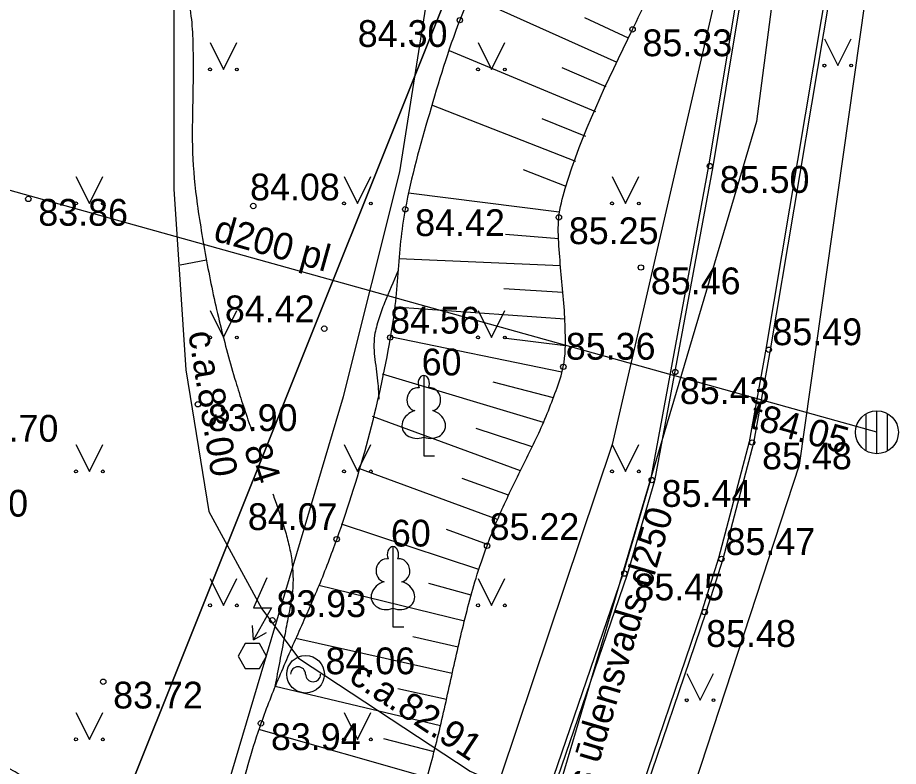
# Model space of a CAD drawing. Extents: x 576692 to 577659, y 273254 to 273799.
# Drawn here: x 576858.66 to 576875.09, y 273584.5 to 273598.47 of the extents above; entities that cross this region are included whole.
import ezdxf

# ---------------------------------------------------------------- set-up
doc = ezdxf.new("R2010")
doc.units = 0
for name, color, linetype in [('APGR_SARK_####_####_#', 7, 'Continuous'), ('BUVE_COKL_####_####_#', 7, 'Continuous'), ('BUVE_EKAS_####_####_#', 7, 'Continuous'), ('CELI_TAKA_####_####_#', 7, 'Continuous'), ('ELEK_STTP_####_TKST_#', 7, 'Continuous'), ('GAZE_ELEM_####_####_#', 7, 'Continuous'), ('GAZE_VADP_VSP2_TKST_#', 7, 'Continuous'), ('GEOD_ELEM_####_TKST_#', 7, 'Continuous'), ('GEOD_SITP_####_TKST_#', 7, 'Continuous'), ('HIDT_REZV_####_TKST_#', 7, 'Continuous'), ('Level 46', 7, 'Continuous'), ('Level 50', 7, 'Continuous'), ('LKAN_ELEM_####_####_#', 7, 'Continuous'), ('LKAN_ELEM_PAST_TKST_#', 7, 'Continuous'), ('RELJ_ELEM_####_####_#', 7, 'Continuous'), ('RELJ_HORZ_PAMT_####_#', 7, 'Continuous'), ('ROBZ_PROJ_####_####_#', 7, 'Continuous'), ('ROBZ_UZMR_####_####_#', 7, 'Continuous'), ('SAKT_ACRL_####_####_#', 7, 'Continuous'), ('SAKT_ELEM_####_####_#', 7, 'Continuous'), ('SILT_VADP_DREN_TKST_#', 7, 'Continuous'), ('SILT_VADP_UDEN_####_#', 7, 'Continuous'), ('TERT_IZMT_####_TKST_#', 7, 'Continuous'), ('TERT_KRND_####_####_#', 7, 'Continuous'), ('UDTK_VADP_UDEN_####_#', 7, 'Continuous')]:
    doc.layers.add(name, color=color, linetype=linetype)

msp = doc.modelspace()

# ---------------------------------------------------------------- linework, layer by layer
at = {"layer": 'BUVE_COKL_####_####_#'}
msp.add_line((576863.064, 273586.855), (576863.305, 273586.994), dxfattribs=at)
msp.add_lwpolyline([(576863.313, 273588.017), (576863.064, 273587.454), (576863.4, 273587.454), (576863.064, 273586.855), (576863.042, 273587.125)], dxfattribs=at)
msp.add_lwpolyline([(576862.908, 273586.325), (576863.174, 273586.325), (576863.307, 273586.555), (576863.174, 273586.786), (576862.908, 273586.786), (576862.775, 273586.555)], close=True, dxfattribs=at)
at = {"layer": 'BUVE_EKAS_####_####_#'}
for points in [[(576872.524, 273601.554), (576871.549, 273595.701), (576870.466, 273589.844), (576869.957, 273588.102), (576868.426, 273583.638), (576867.442, 273580.676), (576866.71, 273578.276), (576865.337, 273573.21), (576864.099, 273568.638), (576860.979, 273560.111), (576855.397, 273548.516), (576851.429, 273541.409), (576846.31, 273533.145), (576841.007, 273525.445), (576837.465, 273520.678), (576833.294, 273515.306), (576829.531, 273511.07)], [(576872.603, 273601.541), (576871.628, 273595.687), (576870.544, 273589.825), (576870.033, 273588.077), (576868.502, 273583.612), (576867.518, 273580.651), (576866.787, 273578.254), (576865.414, 273573.189), (576864.175, 273568.613), (576861.053, 273560.08), (576855.468, 273548.479), (576851.498, 273541.368), (576846.377, 273533.101), (576841.072, 273525.398), (576837.529, 273520.63), (576833.355, 273515.255), (576829.586, 273511.012)], [(576874.399, 273600.589), (576874.091, 273600.456), (576873.946, 273600.177), (576872.621, 273592.28), (576872.31, 273590.551), (576871.737, 273588.382), (576871.426, 273587.391), (576870.11, 273583.537), (576867.982, 273576.895), (576866.982, 273572.91), (576865.628, 273568.191), (576864.056, 273563.546), (576863.156, 273561.168)], [(576874.431, 273600.515), (576874.149, 273600.394), (576874.023, 273600.151), (576872.7, 273592.267), (576872.388, 273590.534), (576871.814, 273588.36), (576871.502, 273587.366), (576870.186, 273583.512), (576868.059, 273576.873), (576867.059, 273572.89), (576865.705, 273568.168), (576864.045, 273563.262)]]:
    msp.add_lwpolyline(points, dxfattribs=at)
at = {"layer": 'CELI_TAKA_####_####_#'}
msp.add_lwpolyline([(576875.901, 273608.92), (576873.238, 273590.115), (576867.618, 273572.942), (576871.879, 273571.462), (576866.284, 273554.628), (576861.302, 273546.668), (576863.144, 273537.44), (576882.478, 273539.149), (576882.478, 273547.068), (576949.529, 273561.695), (576947.673, 273570.204), (576952.647, 273577.562), (576971.581, 273573.757), (576961.116, 273540.729), (576960.89, 273535.214), (576957.213, 273535.221), (576957.586, 273512.35), (577020.812, 273504.477), (577024.699, 273507.761), (577034.918, 273498.457), (577056.159, 273496.649)], dxfattribs=at)
at = {"layer": 'GAZE_ELEM_####_####_#'}
for p, q in [((576869.845, 273597.63), (576867.096, 273598.866)), ((576870.054, 273598.084), (576869.245, 273598.465)), ((576869.449, 273596.712), (576866.716, 273597.846)), ((576869.643, 273597.173), (576868.818, 273597.53)), ((576869.075, 273595.785), (576866.391, 273596.834)), ((576869.26, 273596.249), (576868.447, 273596.577)), ((576868.894, 273595.318), (576868.1, 273595.625)), ((576868.766, 273594.837), (576865.955, 273595.192)), ((576868.755, 273594.337), (576867.765, 273594.419)), ((576868.788, 273593.838), (576865.774, 273593.967)), ((576868.834, 273593.34), (576867.733, 273593.405)), ((576868.872, 273592.842), (576865.696, 273593.064)), ((576868.813, 273591.849), (576865.613, 273592.51)), ((576868.882, 273592.342), (576867.726, 273592.488)), ((576868.469, 273590.911), (576865.468, 273591.817)), ((576868.657, 273591.374), (576867.531, 273591.666)), ((576868.04, 273590.008), (576865.283, 273591.025)), ((576868.26, 273590.457), (576867.214, 273590.803)), ((576867.614, 273589.103), (576865.026, 273590.056)), ((576867.821, 273589.558), (576866.956, 273589.867)), ((576867.264, 273588.167), (576864.706, 273589.013)), ((576867.429, 273588.639), (576866.664, 273588.915)), ((576866.995, 273587.204), (576864.281, 273587.871)), ((576867.121, 273587.688), (576866.334, 273587.906)), ((576866.769, 273586.23), (576863.85, 273586.88)), ((576866.879, 273586.718), (576866.035, 273586.912)), ((576866.548, 273585.255), (576863.465, 273585.987)), ((576866.66, 273585.742), (576865.756, 273585.944)), ((576866.299, 273584.286), (576863.16, 273585.181)), ((576866.43, 273584.769), (576865.491, 273585.01))]:
    msp.add_line(p, q, dxfattribs=at)
msp.add_spline([(576837.927, 273521.787), (576838.645, 273522.875), (576839.138, 273523.968), (576839.325, 273524.31), (576840.566, 273526.148), (576844.476, 273531.952), (576846.478, 273535.631), (576849.875, 273542.091), (576852.37, 273547.073), (576852.835, 273547.871), (576853.349, 273548.641), (576853.868, 273549.409), (576854.351, 273550.199), (576857.795, 273557.24), (576858.42, 273558.892), (576858.657, 273559.995), (576858.817, 273561.113), (576858.969, 273562.231), (576859.183, 273563.337), (576859.378, 273564.056), (576860.417, 273567.058), (576862.753, 273573.954), (576864.533, 273579.174), (576866.114, 273583.695), (576866.428, 273584.761), (576866.683, 273585.844), (576866.928, 273586.93), (576867.213, 273588.005), (576867.419, 273588.612), (576867.767, 273589.444), (576868.162, 273590.255), (576868.541, 273591.08), (576868.705, 273591.507), (576868.841, 273591.951), (576868.878, 273592.605), (576868.852, 273593.138), (576868.802, 273593.672), (576868.76, 273594.206), (576868.758, 273594.74), (576868.878, 273595.276), (576870.132, 273598.247), (576870.705, 273599.436), (576871.14, 273600.337), (576871.192, 273600.445), (576871.479, 273601.144)], degree=3, dxfattribs=at)
at = {"layer": 'GAZE_VADP_VSP2_TKST_#'}
msp.add_lwpolyline([(576861.574, 273601.614), (576861.576, 273595.267), (576861.801, 273591.898), (576862.227, 273589.252), (576863.218, 273587.437), (576863.899, 273586.517), (576867.101, 273584.406), (576870.824, 273582.739)], dxfattribs=at)
at = {"layer": 'GEOD_ELEM_####_TKST_#'}
msp.add_line((576861.691, 273593.857), (576862.183, 273593.948), dxfattribs=at)
for points in [[(576858.89, 273602.52), (576859.063, 273602.14), (576859.263, 273601.682), (576859.376, 273601.46), (576859.443, 273601.354), (576859.518, 273601.251), (576859.797, 273601.019), (576860.061, 273600.886), (576860.343, 273600.789), (576860.624, 273600.682), (576860.884, 273600.518), (576861.069, 273600.347), (576861.237, 273600.164), (576861.522, 273599.76), (576861.635, 273599.541), (576861.729, 273599.319), (576861.848, 273598.858), (576861.881, 273598.616), (576861.908, 273598.374), (576861.932, 273597.89), (576861.928, 273596.917), (576861.925, 273595.946), (576862.012, 273594.985), (576862.1, 273594.419), (576862.199, 273593.857), (576862.44, 273592.741), (576862.729, 273591.674), (576862.857, 273591.267), (576862.993, 273590.863), (576863.031, 273590.75)], [(576863.422, 273589.579), (576863.464, 273589.46), (576863.658, 273588.87), (576863.734, 273588.576), (576863.762, 273588.427), (576863.783, 273588.277), (576863.779, 273587.683), (576863.713, 273587.303), (576863.64, 273586.924), (576863.46, 273585.988)]]:
    msp.add_spline(points, degree=3, dxfattribs=at)
at = {"layer": 'GEOD_SITP_####_TKST_#'}
for points in [[(576859.305, 273574.873), (576859.584, 273575.676), (576859.65, 273576.105), (576859.32, 273577.867), (576859.193, 273579.148), (576859.259, 273579.587), (576859.632, 273581.339), (576859.703, 273582.266), (576859.663, 273582.734), (576859.572, 273583.199), (576858.838, 273584.243), (576856.794, 273585.004), (576856.643, 273585.07), (576856.526, 273585.299), (576856.546, 273585.687), (576856.695, 273585.81), (576856.794, 273585.855), (576857.265, 273586.232), (576857.71, 273586.624), (576858.057, 273587.436), (576857.62, 273588.209), (576856.981, 273588.973), (576856.896, 273589.064), (576856.581, 273589.532), (576856.31, 273591.025), (576856.245, 273592.111), (576856.241, 273593.207), (576856.175, 273594.288), (576855.922, 273595.327), (576855.834, 273595.552), (576855.703, 273595.889), (576855.744, 273596.61), (576855.866, 273596.981), (576855.946, 273597.353), (576856.006, 273597.996), (576856.065, 273598.64), (576856.077, 273599.924), (576855.986, 273600.54), (576855.591, 273602.502)], [(576865.754, 273593.735), (576865.506, 273593.145), (576865.397, 273592.846), (576865.353, 273592.693), (576865.32, 273592.537), (576865.327, 273592.087), (576865.382, 273591.634), (576865.399, 273591.35)]]:
    msp.add_spline(points, degree=3, dxfattribs=at)
at = {"layer": 'Level 46'}
msp.add_lwpolyline([(576819.084, 273508.06), (576836.748, 273524.115), (576867.586, 273601.172), (576868.039, 273663.467), (576868.105, 273672.497), (576868.105, 273672.497)], dxfattribs=at)
at = {"layer": 'Level 50'}
msp.add_lwpolyline([(576874.691, 273590.729), (576855.016, 273596.219)], dxfattribs=at)
at = {"layer": 'LKAN_ELEM_####_####_#'}
msp.add_lwpolyline([(576849.004, 273551.431), (576853.733, 273561.172), (576858.13, 273571.54), (576862.062, 273582.382), (576864.74, 273591.4), (576865.79, 273595.589), (576867.357, 273605.525), (576868.834, 273616.371), (576869.677, 273625.341)], dxfattribs=at)
at = {"layer": 'LKAN_ELEM_PAST_TKST_#'}
for p, q in [((576873.712, 273598.072), (576873.962, 273597.572)), ((576873.962, 273597.572), (576874.212, 273598.072)), ((576862.25, 273598), (576862.5, 273597.5)), ((576862.5, 273597.5), (576862.75, 273598)), ((576867.25, 273598), (576867.5, 273597.5)), ((576867.5, 273597.5), (576867.75, 273598)), ((576859.75, 273595.5), (576860, 273595)), ((576860, 273595), (576860.25, 273595.5)), ((576864.75, 273595.5), (576865, 273595)), ((576865, 273595), (576865.25, 273595.5)), ((576869.75, 273595.5), (576870, 273595)), ((576870, 273595), (576870.25, 273595.5)), ((576862.25, 273593), (576862.5, 273592.5)), ((576862.5, 273592.5), (576862.75, 273593)), ((576867.25, 273593), (576867.5, 273592.5)), ((576867.5, 273592.5), (576867.75, 273593)), ((576859.75, 273590.5), (576860, 273590)), ((576860, 273590), (576860.25, 273590.5)), ((576864.75, 273590.5), (576865, 273590)), ((576865, 273590), (576865.25, 273590.5)), ((576866.238, 273590.638), (576866.238, 273590.291)), ((576869.75, 273590.5), (576870, 273590)), ((576870, 273590), (576870.25, 273590.5)), ((576866.238, 273590.291), (576866.438, 273590.291)), ((576862.25, 273588), (576862.5, 273587.5)), ((576862.5, 273587.5), (576862.75, 273588)), ((576867.25, 273588), (576867.5, 273587.5)), ((576867.5, 273587.5), (576867.75, 273588)), ((576865.663, 273587.445), (576865.663, 273587.098)), ((576865.663, 273587.098), (576865.863, 273587.098)), ((576871.144, 273586.23), (576871.394, 273585.73)), ((576871.394, 273585.73), (576871.644, 273586.23)), ((576859.75, 273585.5), (576860, 273585)), ((576860, 273585), (576860.25, 273585.5)), ((576864.75, 273585.5), (576865, 273585)), ((576865, 273585), (576865.25, 273585.5))]:
    msp.add_line(p, q, dxfattribs=at)
for points in [[(576866.238, 273591.791), (576866.238, 273590.638)], [(576866.328, 273591.559), (576866.327, 273591.56)], [(576865.663, 273588.598), (576865.663, 273587.445)], [(576865.753, 273588.366), (576865.752, 273588.367)]]:
    msp.add_lwpolyline(points, dxfattribs=at)
for centre, radius in [((576873.712, 273597.572), 0.028), ((576874.212, 273597.572), 0.0263), ((576862.25, 273597.5), 0.028), ((576862.75, 273597.5), 0.0263), ((576867.25, 273597.5), 0.028), ((576867.75, 273597.5), 0.0263), ((576859.75, 273595), 0.028), ((576860.25, 273595), 0.0263), ((576864.75, 273595), 0.028), ((576865.25, 273595), 0.0263), ((576869.75, 273595), 0.028), ((576870.25, 273595), 0.0263), ((576862.25, 273592.5), 0.028), ((576862.75, 273592.5), 0.0263), ((576867.25, 273592.5), 0.028), ((576867.75, 273592.5), 0.0263), ((576859.75, 273590), 0.028), ((576860.25, 273590), 0.0263), ((576864.75, 273590), 0.028), ((576865.25, 273590), 0.0263), ((576869.75, 273590), 0.028), ((576870.25, 273590), 0.0263), ((576862.25, 273587.5), 0.028), ((576862.75, 273587.5), 0.0263), ((576867.25, 273587.5), 0.028), ((576867.75, 273587.5), 0.0263), ((576871.144, 273585.73), 0.028), ((576871.644, 273585.73), 0.0263), ((576859.75, 273585), 0.028), ((576860.25, 273585), 0.0263), ((576864.75, 273585), 0.028), ((576865.25, 273585), 0.0263)]:
    msp.add_circle(centre, radius, dxfattribs=at)
for centre, major_axis, ratio, start_param, end_param in [((576866.238, 273591.641), (0, -0.15), 0.707107, 3.14537, 5.287485), ((576866.238, 273591.641), (0, -0.15), 0.707107, 0.995701, 3.137816), ((576866.11, 273591.346), (-0.039, -0.212), 0.861323, 3.141593, 6.283185), ((576866.366, 273591.346), (0.039, -0.212), 0.861323, 0, 3.141593), ((576866.148, 273590.884), (0.307, 0.095), 0.814445, 1.570796, 4.752015), ((576866.328, 273590.884), (-0.307, 0.095), 0.814445, 1.531171, 4.712389), ((576865.663, 273588.448), (0, -0.15), 0.707107, 3.14537, 5.287485), ((576865.663, 273588.448), (0, -0.15), 0.707107, 0.995701, 3.137816), ((576865.535, 273588.153), (-0.039, -0.212), 0.861323, 3.141593, 6.283185), ((576865.791, 273588.153), (0.039, -0.212), 0.861323, 0, 3.141593), ((576865.573, 273587.691), (0.307, 0.095), 0.814445, 1.570796, 4.752015), ((576865.753, 273587.691), (-0.307, 0.095), 0.814445, 1.531171, 4.712389)]:
    msp.add_ellipse(centre, major_axis=major_axis, ratio=ratio, start_param=start_param, end_param=end_param, dxfattribs=at)
at = {"layer": 'RELJ_ELEM_####_####_#'}
for centre in [(576866.911, 273598.42), (576870.132, 273598.247), (576871.574, 273595.697), (576858.861, 273595.084), (576863.058, 273594.952), (576865.892, 273594.891), (576868.758, 273594.74), (576870.288, 273593.805), (576864.382, 273592.663), (576865.611, 273592.498), (576872.675, 273592.271), (576868.841, 273591.951), (576870.928, 273591.855), (576862.024, 273591.253), (576872.364, 273590.539), (576870.49, 273589.838), (576864.613, 273588.736), (576867.419, 273588.612), (576871.79, 273588.367), (576869.981, 273588.094), (576871.478, 273587.374), (576863.413, 273587.221), (576860.258, 273586.076), (576863.201, 273585.299)]:
    msp.add_circle(centre, 0.05, dxfattribs=at)
at = {"layer": 'ROBZ_UZMR_####_####_#'}
msp.add_circle((576864.033, 273586.215), 0.35, dxfattribs=at)
for centre, start, end in [((576863.893, 273586.215), 0, 180), ((576864.173, 273586.215), 180, 0)]:
    msp.add_arc(centre, 0.14, start, end, dxfattribs=at)
at = {"layer": 'SAKT_ACRL_####_####_#'}
msp.add_lwpolyline([(576874.757, 273614.256), (576872.442, 273596.526), (576868.345, 273582.702), (576867.908, 273580.684)], dxfattribs=at)
at = {"layer": 'SAKT_ELEM_####_####_#'}
msp.add_spline([(576868.325, 273601.659), (576868.279, 273601.285), (576868.019, 273600.533), (576867.639, 273599.832), (576867.238, 273599.142), (576866.911, 273598.42), (576866.342, 273596.673), (576865.892, 273594.891), (576865.805, 273594.295), (576865.752, 273593.694), (576865.699, 273593.093), (576865.611, 273592.498), (576864.613, 273588.736), (576864.28, 273587.867), (576863.909, 273587.014), (576863.538, 273586.162), (576863.201, 273585.299), (576862.788, 273583.909), (576862.449, 273582.492), (576862.092, 273581.081), (576861.626, 273579.706), (576859.874, 273575.941), (576857.461, 273571.333), (576856.858, 273570.309), (576856.211, 273569.31), (576855.577, 273568.303), (576855.016, 273567.255), (576854.497, 273565.968), (576854.072, 273564.644), (576853.668, 273563.312), (576853.21, 273562.001), (576852.348, 273559.815), (576851.475, 273557.633), (576849.613, 273553.315), (576848.546, 273551.137), (576847.423, 273548.988), (576846.299, 273546.839), (576845.231, 273544.663), (576841.367, 273535.944), (576839.109, 273530.254), (576838.394, 273528.504), (576838.008, 273527.64), (576837.587, 273526.79), (576837.19, 273526.291), (576836.672, 273525.894), (576836.125, 273525.518), (576835.646, 273525.083), (576835.223, 273524.56)], degree=3, dxfattribs=at)
at = {"layer": 'SILT_VADP_UDEN_####_#'}
msp.add_lwpolyline([(576868.105, 273672.497), (576868.039, 273663.467), (576867.586, 273601.172), (576836.748, 273524.115), (576819.084, 273508.06)], dxfattribs=at)
at = {"layer": 'TERT_KRND_####_####_#'}
msp.add_lwpolyline([(576872.377, 273604.118), (576872.209, 273602.191), (576871.992, 273600.21), (576869.75, 273590.5), (576863.235, 273571.084), (576862.742, 273571.068), (576863.155, 273570.852), (576859.6, 273561.036)], dxfattribs=at)
at = {"layer": 'UDTK_VADP_UDEN_####_#'}
for p, q in [((576874.491, 273590.383), (576874.491, 273591.075)), ((576874.691, 273590.329), (576874.691, 273591.129)), ((576874.891, 273590.383), (576874.891, 273591.075))]:
    msp.add_line(p, q, dxfattribs=at)
msp.add_circle((576874.691, 273590.729), 0.4, dxfattribs=at)

# ---------------------------------------------------------------- texts
at = {"layer": 'APGR_SARK_####_####_#'}
for p in [(576866.013, 273591.791), (576865.438, 273588.598)]:
    msp.add_text(' 60', height=0.5, dxfattribs=at).set_placement(p)
at = {"layer": 'ELEK_STTP_####_TKST_#'}
for s, rotation, p in [('c.a.83.00', 279.146, (576861.842, 273592.587)), ('c.a.82.91', 326.6041, (576864.812, 273586.095))]:
    msp.add_text(s, height=0.5, rotation=rotation, dxfattribs=at).set_placement(p)
at = {"layer": 'HIDT_REZV_####_TKST_#'}
for s, p in [(' 84.30', (576864.821, 273597.92)), (' 85.33', (576870.132, 273597.747)), (' 85.50', (576871.574, 273595.197)), (' 84.08', (576862.812, 273595.057)), (' 83.86', (576858.861, 273594.584)), (' 84.42', (576865.892, 273594.391)), (' 85.25', (576868.758, 273594.24)), (' 85.46', (576870.288, 273593.305)), (' 84.42', (576862.342, 273592.782)), (' 84.56', (576865.424, 273592.571)), (' 85.49', (576872.556, 273592.355)), (' 85.36', (576868.702, 273592.085)), (' 85.43', (576870.829, 273591.256)), (' 83.90', (576862.024, 273590.753)), (' 83.70', (576857.563, 273590.554)), (' 85.48', (576872.364, 273590.039)), (' 85.44', (576870.49, 273589.338)), (' 83.60', (576856.997, 273589.156)), (' 84.07', (576862.77, 273588.905)), (' 85.22', (576867.28, 273588.72)), (' 85.47', (576871.681, 273588.441)), (' 85.45', (576869.981, 273587.594)), (' 83.93', (576863.303, 273587.282)), (' 85.48', (576871.32, 273586.725)), (' 83.72', (576860.258, 273585.576)), (' 83.94', (576863.201, 273584.799))]:
    msp.add_text(s, height=0.5, dxfattribs=at).set_placement(p)
at = {"layer": 'RELJ_HORZ_PAMT_####_#'}
msp.add_text('84', height=0.5, rotation=287.8726, dxfattribs=at).set_placement((576862.876, 273590.437))
at = {"layer": 'ROBZ_PROJ_####_####_#'}
msp.add_text('  84.06', height=0.5, dxfattribs=at).set_placement((576864.033, 273586.215))
at = {"layer": 'SILT_VADP_DREN_TKST_#'}
msp.add_text('vecais ūdensvads d250', height=0.5, rotation=73.4918, dxfattribs=at).set_placement((576868.911, 273582.54))
at = {"layer": 'TERT_IZMT_####_TKST_#'}
for s, p in [('d200 pl', (576862.292, 273594.312)), ('t84.05', (576872.287, 273590.822))]:
    msp.add_text(s, height=0.5, rotation=344.4091, dxfattribs=at).set_placement(p)

doc.saveas('drawing.dxf')
